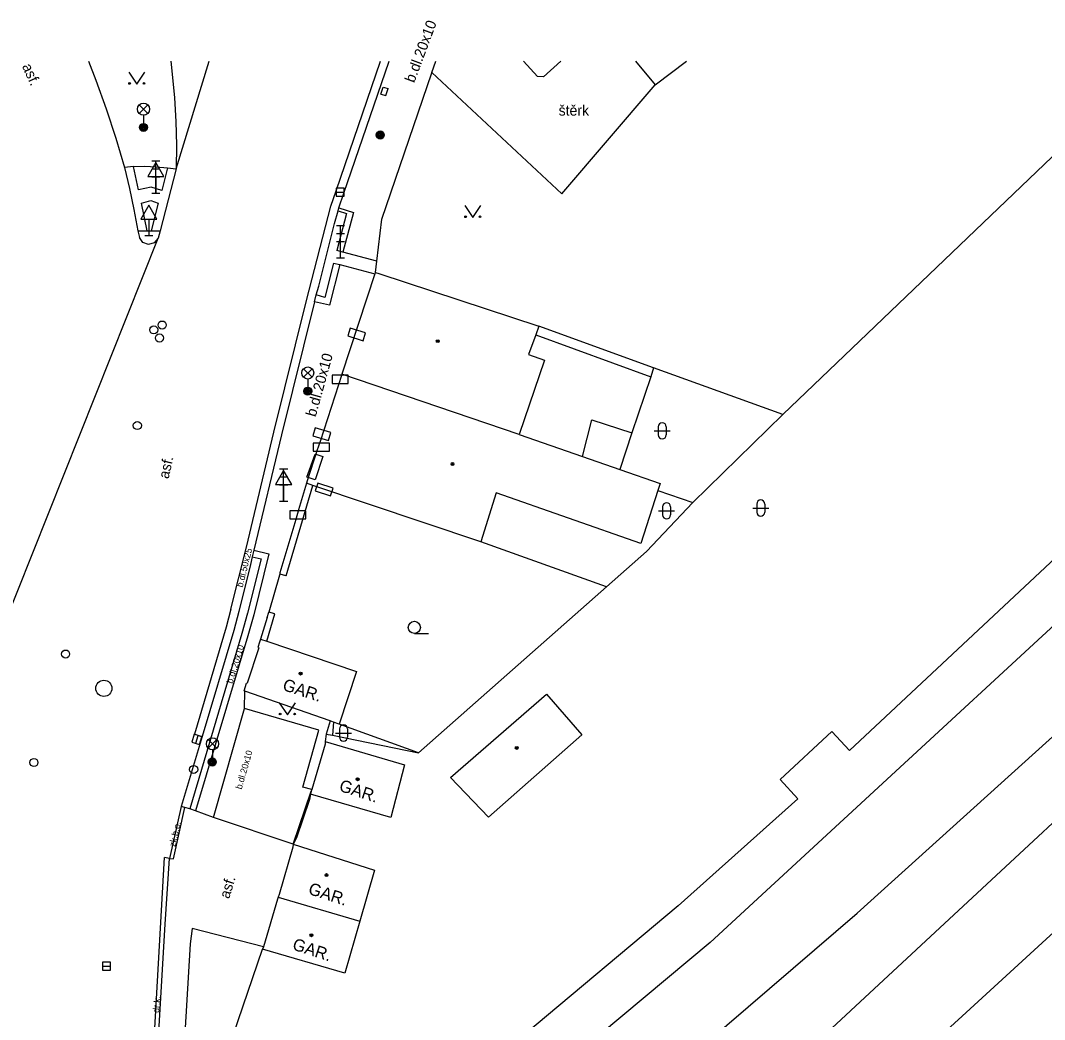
# Model space of a CAD drawing. Extents: x -595546 to -593986, y -1160845 to -1159202.
# Drawn here: x -595439.8 to -595376.4, y -1159263.4 to -1159201.6 of the extents above; entities that cross this region are included whole.
import ezdxf

# ---------------------------------------------------------------- set-up
doc = ezdxf.new("R2010")
doc.units = 0
for name, color, linetype in [('Level 24', 7, 'Continuous'), ('Level 25', 7, 'Continuous'), ('Level 27', 7, 'Continuous'), ('Level 28', 7, 'Continuous'), ('Level 33', 7, 'Continuous'), ('Level 34', 7, 'Continuous'), ('Level 36', 7, 'Continuous'), ('Level 39', 7, 'Continuous'), ('neurcene site - povrch.  znaky - skut. stav', 7, 'Continuous'), ('TM - budovy zdene_ betonove - NP', 7, 'Continuous'), ('TM - budovy zdene_ betonove - VP', 7, 'Continuous'), ('TM - CD - osa koleji', 7, 'Continuous'), ('TM - chodniky - VP', 7, 'Continuous'), ('TM - komunikace - VP', 7, 'Continuous'), ('TM - letecke snimky - pomocna linie', 7, 'Continuous'), ('TM - plot drateny_ kovovy - VP', 7, 'Continuous'), ('TM - plot dreveny - VP', 7, 'Continuous'), ('TM - plot zdeny_ ohradni zed - VP', 7, 'Continuous'), ('TM - podezdivka plotu - VP', 7, 'Continuous'), ('TM - pomocna konstrukcni linie', 7, 'Continuous'), ('TM - popis objektu', 7, 'Continuous'), ('TM - popis povrchu', 7, 'Continuous'), ('TM - poznamka', 7, 'Continuous'), ('TM - rozhrani mezi zpev. plochami mezi sebou - VP', 7, 'Continuous'), ('TM - rozhrani ploch obecne - VP', 7, 'Continuous'), ('TM - vjezd na pozemek', 7, 'Continuous'), ('TM - vstup do budovy - nerozlisene', 7, 'Continuous')]:
    doc.layers.add(name, color=color, linetype=linetype)

msp = doc.modelspace()

# ---------------------------------------------------------------- linework, layer by layer
at = {"layer": 'Level 24'}
for points in [[(-595419.54, -1159221.136), (-595418.583, -1159221.427), (-595418.437, -1159220.949), (-595419.394, -1159220.658)], [(-595420.517, -1159224.068), (-595419.517, -1159224.068), (-595419.517, -1159223.568), (-595420.517, -1159223.568)], [(-595421.7, -1159227.306), (-595420.743, -1159227.597), (-595420.597, -1159227.119), (-595421.554, -1159226.828)], [(-595421.677, -1159228.268), (-595420.677, -1159228.268), (-595420.677, -1159227.768), (-595421.677, -1159227.768)], [(-595421.551, -1159230.71), (-595420.603, -1159231.029), (-595420.444, -1159230.555), (-595421.391, -1159230.236)], [(-595423.137, -1159232.448), (-595422.137, -1159232.448), (-595422.137, -1159231.948), (-595423.137, -1159231.948)]]:
    msp.add_lwpolyline(points, close=True, dxfattribs=at)
at = {"layer": 'Level 25'}
for centre, radius in [((-595432.19, -1159208.23), 0.25), ((-595432.19, -1159208.23), 0.2), ((-595432.19, -1159208.23), 0.15), ((-595432.19, -1159208.23), 0.1), ((-595432.19, -1159208.23), 0.05), ((-595417.53, -1159208.7), 0.25), ((-595417.53, -1159208.7), 0.2), ((-595417.53, -1159208.7), 0.15), ((-595417.53, -1159208.7), 0.1), ((-595417.53, -1159208.7), 0.05), ((-595422.02, -1159224.55), 0.25), ((-595422.02, -1159224.55), 0.2), ((-595422.02, -1159224.55), 0.15), ((-595422.02, -1159224.55), 0.1), ((-595422.02, -1159224.55), 0.05), ((-595427.93, -1159247.5), 0.25), ((-595427.93, -1159247.5), 0.2), ((-595427.93, -1159247.5), 0.15), ((-595427.93, -1159247.5), 0.1), ((-595427.93, -1159247.5), 0.05)]:
    msp.add_circle(centre, radius, dxfattribs=at)
at = {"layer": 'Level 27'}
for p, q in [((-595420.26, -1159212.23), (-595419.76, -1159212.23)), ((-595428.954, -1159246.339), (-595428.806, -1159245.861)), ((-595434.72, -1159260.13), (-595434.22, -1159260.13))]:
    msp.add_line(p, q, dxfattribs=at)
for points in [[(-595420.26, -1159212.48), (-595419.76, -1159212.48), (-595419.76, -1159211.98), (-595420.26, -1159211.98)], [(-595428.715, -1159246.413), (-595428.567, -1159245.935), (-595429.045, -1159245.787), (-595429.193, -1159246.265)], [(-595434.72, -1159260.38), (-595434.22, -1159260.38), (-595434.22, -1159259.88), (-595434.72, -1159259.88)]]:
    msp.add_lwpolyline(points, close=True, dxfattribs=at)
msp.add_circle((-595434.64, -1159242.94), 0.5, dxfattribs=at)
at = {"layer": 'Level 28'}
for centre in [(-595431.03, -1159220.46), (-595431.55, -1159220.76), (-595431.2, -1159221.26), (-595432.57, -1159226.68), (-595437.01, -1159240.82), (-595438.97, -1159247.53), (-595429.08, -1159247.96)]:
    msp.add_circle(centre, 0.25, dxfattribs=at)
at = {"layer": 'Level 33'}
for p, q in [((-595432.455, -1159207.37), (-595431.925, -1159206.84)), ((-595432.455, -1159206.84), (-595431.925, -1159207.37)), ((-595432.19, -1159207.48), (-595432.19, -1159208.23)), ((-595431.67, -1159210.29), (-595431.17, -1159210.29)), ((-595431.67, -1159210.79), (-595431.17, -1159210.79)), ((-595431.42, -1159212.29), (-595431.42, -1159210.29)), ((-595431.67, -1159211.29), (-595431.17, -1159211.29)), ((-595431.67, -1159212.29), (-595431.17, -1159212.29)), ((-595420.24, -1159214.3), (-595419.74, -1159214.3)), ((-595419.99, -1159216.3), (-595419.99, -1159214.3)), ((-595420.24, -1159214.8), (-595419.74, -1159214.8)), ((-595420.24, -1159215.3), (-595419.74, -1159215.3)), ((-595420.24, -1159216.3), (-595419.74, -1159216.3)), ((-595422.285, -1159223.69), (-595421.755, -1159223.16)), ((-595422.285, -1159223.16), (-595421.755, -1159223.69)), ((-595422.02, -1159223.8), (-595422.02, -1159224.55)), ((-595423.76, -1159229.35), (-595423.26, -1159229.35)), ((-595423.76, -1159229.85), (-595423.26, -1159229.85)), ((-595423.51, -1159231.35), (-595423.51, -1159229.35)), ((-595423.76, -1159230.35), (-595423.26, -1159230.35)), ((-595423.76, -1159231.35), (-595423.26, -1159231.35)), ((-595428.185, -1159246.64), (-595427.655, -1159246.11)), ((-595428.185, -1159246.11), (-595427.655, -1159246.64)), ((-595427.92, -1159246.75), (-595427.92, -1159247.5))]:
    msp.add_line(p, q, dxfattribs=at)
for centre in [(-595432.19, -1159207.105), (-595422.02, -1159223.425), (-595427.92, -1159246.375)]:
    msp.add_circle(centre, 0.375, dxfattribs=at)
at = {"layer": 'Level 34'}
for p, q in [((-595431.42, -1159211.272), (-595431.42, -1159212.29)), ((-595431.86, -1159213.902), (-595431.86, -1159214.92)), ((-595432.11, -1159214.92), (-595431.61, -1159214.92)), ((-595423.51, -1159230.332), (-595423.51, -1159231.35))]:
    msp.add_line(p, q, dxfattribs=at)
for points in [[(-595431.92, -1159211.272), (-595430.92, -1159211.272), (-595431.42, -1159210.406)], [(-595432.36, -1159213.902), (-595431.36, -1159213.902), (-595431.86, -1159213.036)], [(-595424.01, -1159230.332), (-595423.01, -1159230.332), (-595423.51, -1159229.466)]]:
    msp.add_lwpolyline(points, close=True, dxfattribs=at)
at = {"layer": 'Level 36'}
for p, q in [((-595400.576, -1159227.006), (-595399.576, -1159227.006)), ((-595400.326, -1159226.756), (-595400.326, -1159227.256)), ((-595399.826, -1159226.756), (-595399.826, -1159227.256)), ((-595400.056, -1159231.706), (-595400.056, -1159232.206)), ((-595399.556, -1159231.706), (-595399.556, -1159232.206)), ((-595394.476, -1159231.786), (-595393.476, -1159231.786)), ((-595394.226, -1159231.536), (-595394.226, -1159232.036)), ((-595393.726, -1159231.536), (-595393.726, -1159232.036)), ((-595400.306, -1159231.956), (-595399.306, -1159231.956)), ((-595415.42, -1159239.545), (-595414.545, -1159239.545)), ((-595420.306, -1159245.706), (-595419.306, -1159245.706)), ((-595420.056, -1159245.456), (-595420.056, -1159245.956)), ((-595419.556, -1159245.456), (-595419.556, -1159245.956))]:
    msp.add_line(p, q, dxfattribs=at)
for points in [[(-595433.1, -1159204.81), (-595432.6, -1159205.56), (-595432.1, -1159204.81)], [(-595412.3, -1159213.06), (-595411.8, -1159213.81), (-595411.3, -1159213.06)], [(-595423.78, -1159243.83), (-595423.28, -1159244.58), (-595422.78, -1159243.83)]]:
    msp.add_lwpolyline(points, dxfattribs=at)
for centre, radius in [((-595433.05, -1159205.51), 0.05), ((-595432.151, -1159205.51), 0.05), ((-595412.25, -1159213.76), 0.05), ((-595411.351, -1159213.76), 0.05), ((-595415.42, -1159239.17), 0.375), ((-595423.73, -1159244.53), 0.05), ((-595422.831, -1159244.53), 0.05)]:
    msp.add_circle(centre, radius, dxfattribs=at)
for centre, start, end in [((-595400.076, -1159226.756), 0, 180), ((-595400.076, -1159227.256), 180, 0), ((-595399.806, -1159231.706), 0, 180), ((-595393.976, -1159231.536), 0, 180), ((-595399.806, -1159232.206), 180, 0), ((-595393.976, -1159232.036), 180, 0), ((-595419.806, -1159245.456), 0, 180), ((-595419.806, -1159245.956), 180, 0)]:
    msp.add_arc(centre, 0.25, start, end, dxfattribs=at)
at = {"layer": 'Level 39'}
for centre, radius in [((-595413.97, -1159221.46), 0.09), ((-595413.97, -1159221.46), 0.0398), ((-595413.06, -1159229.06), 0.09), ((-595413.06, -1159229.06), 0.0398), ((-595422.46, -1159242.03), 0.09), ((-595422.46, -1159242.03), 0.0398), ((-595409.08, -1159246.63), 0.09), ((-595409.08, -1159246.63), 0.0398), ((-595418.93, -1159248.57), 0.09), ((-595418.93, -1159248.57), 0.0398), ((-595420.86, -1159254.5), 0.09), ((-595420.86, -1159254.5), 0.0398), ((-595421.79, -1159258.22), 0.09), ((-595421.79, -1159258.22), 0.0398)]:
    msp.add_circle(centre, radius, dxfattribs=at)
at = {"layer": 'neurcene site - povrch.  znaky - skut. stav'}
for points in [[(-595417.49, -1159206.18), (-595417.35, -1159205.74)], [(-595417.35, -1159205.74), (-595417.04, -1159205.82)], [(-595417.18, -1159206.26), (-595417.04, -1159205.82)], [(-595417.49, -1159206.18), (-595417.18, -1159206.26)]]:
    msp.add_lwpolyline(points, dxfattribs=at)
at = {"layer": 'TM - budovy zdene_ betonove - NP'}
for points in [[(-595421.52, -1159228.46), (-595421.08, -1159228.6)], [(-595421.56, -1159230.04), (-595422, -1159229.9)]]:
    msp.add_lwpolyline(points, dxfattribs=at)
at = {"layer": 'TM - budovy zdene_ betonove - VP'}
for points in [[(-595417.83, -1159217.2), (-595417.86, -1159217.3), (-595419.9, -1159223.5)], [(-595417.83, -1159217.2), (-595417.61, -1159217.27)], [(-595417.61, -1159217.27), (-595407.71, -1159220.53)], [(-595407.71, -1159220.53), (-595407.91, -1159221.07)], [(-595407.91, -1159221.07), (-595408.36, -1159222.28)], [(-595408.36, -1159222.28), (-595407.36, -1159222.64)], [(-595407.36, -1159222.64), (-595408.94, -1159227.24)], [(-595419.9, -1159223.5), (-595419.93, -1159223.59), (-595420.11, -1159224.17), (-595421.26, -1159227.67), (-595421.45, -1159228.25), (-595421.52, -1159228.46)], [(-595408.94, -1159227.24), (-595419.9, -1159223.5)], [(-595408.94, -1159227.24), (-595405.02, -1159228.6)], [(-595421.52, -1159228.46), (-595422, -1159229.9)], [(-595405.02, -1159228.6), (-595402.71, -1159229.4)], [(-595422, -1159229.9), (-595422.1, -1159230.24)], [(-595402.71, -1159229.4), (-595400.21, -1159230.26)], [(-595421.7, -1159230.38), (-595422.1, -1159230.24)], [(-595411.31, -1159233.88), (-595421.7, -1159230.38)], [(-595400.21, -1159230.26), (-595400.35, -1159230.69)], [(-595410.35, -1159230.85), (-595411.31, -1159233.88)], [(-595401.39, -1159233.98), (-595410.35, -1159230.85)], [(-595400.35, -1159230.69), (-595401.39, -1159233.98)], [(-595424.95, -1159239.89), (-595425.01, -1159240.09)], [(-595424.95, -1159239.89), (-595424.56, -1159240.02)], [(-595424.56, -1159240.02), (-595419.01, -1159241.91)], [(-595425.01, -1159240.09), (-595425.11, -1159240.41)], [(-595425.11, -1159240.41), (-595425.04, -1159240.43)], [(-595419.01, -1159241.91), (-595420.08, -1159245.15)], [(-595425.96, -1159243.1), (-595425.82, -1159242.62)], [(-595420.63, -1159244.96), (-595425.91, -1159243.12), (-595425.96, -1159243.1)], [(-595425.82, -1159242.62), (-595425.77, -1159242.63)], [(-595413.18, -1159248.45), (-595407.24, -1159243.3)], [(-595407.24, -1159243.3), (-595405.06, -1159245.82)], [(-595420.43, -1159245.03), (-595420.63, -1159244.96)], [(-595420.08, -1159245.15), (-595420.43, -1159245.03)], [(-595420.94, -1159246.23), (-595420.95, -1159246.4)], [(-595420.94, -1159246.23), (-595416.03, -1159247.67)], [(-595405.06, -1159245.82), (-595410.84, -1159250.92)], [(-595416.03, -1159247.67), (-595416.87, -1159250.94)], [(-595410.84, -1159250.92), (-595413.18, -1159248.45)], [(-595421.8, -1159249.31), (-595421.84, -1159249.5)], [(-595416.87, -1159250.94), (-595421.84, -1159249.5)], [(-595422.92, -1159252.58), (-595422.95, -1159252.77)], [(-595422.92, -1159252.58), (-595417.88, -1159254.19)], [(-595417.88, -1159254.19), (-595418.79, -1159257.34)], [(-595423.85, -1159255.87), (-595423.89, -1159255.99)], [(-595423.79, -1159255.7), (-595423.85, -1159255.87)], [(-595423.85, -1159255.87), (-595418.79, -1159257.34)], [(-595418.79, -1159257.34), (-595419.72, -1159260.56)], [(-595424.75, -1159258.94), (-595424.83, -1159259.09)], [(-595419.72, -1159260.56), (-595424.83, -1159259.09)]]:
    msp.add_lwpolyline(points, dxfattribs=at)
at = {"layer": 'TM - CD - osa koleji'}
for points in [[(-595323.362, -1159204.13), (-595335.5, -1159217.63), (-595351.46, -1159234.59), (-595373.35, -1159255.76), (-595390.13, -1159271.13), (-595412.45, -1159288.71), (-595434.06, -1159305.44), (-595439.12, -1159309.1)], [(-595329.006, -1159204.13), (-595329.76, -1159205.01), (-595341.14, -1159217.13), (-595358.5, -1159234.94), (-595362.27, -1159238.61), (-595390.45, -1159264.77), (-595411.51, -1159282.17), (-595435.91, -1159301.68), (-595437.32, -1159302.52)], [(-595435.16, -1159295.1), (-595424.76, -1159287.65), (-595406.78, -1159272.98), (-595388.01, -1159256.86), (-595371.88, -1159242.3), (-595347.99, -1159218.1), (-595338.17, -1159207.48), (-595335.165, -1159204.13)], [(-595340.985, -1159204.13), (-595346.14, -1159209.73), (-595364.27, -1159228.39), (-595397.1, -1159258.66), (-595412.07, -1159271.18), (-595425.62, -1159282.02), (-595433, -1159287.66)]]:
    msp.add_lwpolyline(points, dxfattribs=at)
at = {"layer": 'TM - chodniky - VP'}
for points in [[(-595417.74, -1159216.51), (-595417.44, -1159213.9), (-595414.33, -1159204.85), (-595414.33, -1159204.84), (-595414.087, -1159204.13)], [(-595432.81, -1159210.65), (-595433.37, -1159210.71)], [(-595432.81, -1159210.65), (-595432.1, -1159210.63), (-595431.4, -1159210.66), (-595430.71, -1159210.74)], [(-595430.71, -1159210.74), (-595430.16, -1159210.79)], [(-595417.83, -1159217.2), (-595417.74, -1159216.51)], [(-595429.18, -1159257.8), (-595429.3, -1159258.75)], [(-595424.75, -1159258.94), (-595429.18, -1159257.8)], [(-595429.3, -1159258.75), (-595430.27, -1159275.05)]]:
    msp.add_lwpolyline(points, dxfattribs=at)
at = {"layer": 'TM - komunikace - VP'}
for points in [[(-595435.599, -1159204.13), (-595435.14, -1159205.31)], [(-595430.504, -1159204.13), (-595430.41, -1159204.94)], [(-595421.61, -1159219.02), (-595421.49, -1159218.6), (-595421.34, -1159218.05), (-595420.36, -1159214.18), (-595420.14, -1159213.39), (-595420.09, -1159213.2), (-595419.79, -1159212.29), (-595416.981, -1159204.13)], [(-595430.41, -1159204.94), (-595430.27, -1159206.39), (-595430.18, -1159207.86), (-595430.15, -1159209.32), (-595430.16, -1159210.79)], [(-595435.14, -1159205.31), (-595434.49, -1159207.09), (-595433.9, -1159208.89), (-595433.37, -1159210.71)], [(-595433.37, -1159210.71), (-595433.06, -1159212), (-595432.78, -1159213.31), (-595432.53, -1159214.62)], [(-595430.16, -1159210.79), (-595431.16, -1159214.63), (-595431.28, -1159215.09)], [(-595432.53, -1159214.62), (-595432.44, -1159215.04)], [(-595431.28, -1159215.09), (-595431.52, -1159215.38), (-595431.88, -1159215.48), (-595432.23, -1159215.35), (-595432.44, -1159215.04)], [(-595421.61, -1159219.02), (-595423.64, -1159227.26), (-595425.35, -1159234.4), (-595425.45, -1159234.8), (-595425.57, -1159235.27), (-595426.28, -1159238.19), (-595426.6, -1159239.37), (-595428.56, -1159245.92), (-595429.85, -1159250.26), (-595430.58, -1159253.47)], [(-595433.87, -1159282.6), (-595431.92, -1159275.74), (-595430.85, -1159257.53), (-595430.58, -1159253.47)]]:
    msp.add_lwpolyline(points, dxfattribs=at)
at = {"layer": 'TM - letecke snimky - pomocna linie'}
msp.add_lwpolyline([(-595345.982, -1159204.13), (-595350.25, -1159208.81), (-595359.09, -1159218.36), (-595360.89, -1159216.7), (-595364.59, -1159220.69), (-595362.79, -1159222.35), (-595375.72, -1159234.87), (-595388.48, -1159246.79), (-595389.58, -1159245.61), (-595392.78, -1159248.59), (-595391.68, -1159249.77), (-595399.08, -1159256.41), (-595408.65, -1159264.41), (-595413.76, -1159268.44), (-595414.68, -1159267.28), (-595418.74, -1159270.48), (-595417.82, -1159271.64), (-595418.83, -1159272.44)], dxfattribs=at)
at = {"layer": 'TM - plot drateny_ kovovy - VP'}
for points in [[(-595369.753, -1159204.13), (-595392.61, -1159225.99)], [(-595400.61, -1159223.1), (-595407.71, -1159220.53)], [(-595392.61, -1159225.99), (-595400.61, -1159223.1)], [(-595398.18, -1159231.44), (-595392.61, -1159225.99)], [(-595400.35, -1159230.69), (-595398.18, -1159231.44)], [(-595401.04, -1159234.47), (-595398.18, -1159231.44)], [(-595421.84, -1159249.5), (-595421.92, -1159249.83)], [(-595422.72, -1159252.2), (-595422.92, -1159252.58)], [(-595430.27, -1159275.05), (-595424.83, -1159259.09)]]:
    msp.add_lwpolyline(points, dxfattribs=at)
at = {"layer": 'TM - plot dreveny - VP'}
msp.add_lwpolyline([(-595420.63, -1159244.96), (-595420.88, -1159245.78)], dxfattribs=at)
at = {"layer": 'TM - plot zdeny_ ohradni zed - VP'}
for points in [[(-595423.36, -1159235.98), (-595421.7, -1159230.38)], [(-595424.56, -1159240.02), (-595424.06, -1159238.34)]]:
    msp.add_lwpolyline(points, dxfattribs=at)
at = {"layer": 'TM - podezdivka plotu - VP'}
for points in [[(-595422.1, -1159230.24), (-595422.59, -1159231.9), (-595422.76, -1159232.49), (-595423.74, -1159235.8)], [(-595423.74, -1159235.8), (-595423.74, -1159235.87)], [(-595423.36, -1159235.98), (-595423.74, -1159235.87)], [(-595424.53, -1159238.55), (-595424.95, -1159239.89)], [(-595424.53, -1159238.55), (-595424.43, -1159238.23)], [(-595424.06, -1159238.34), (-595424.43, -1159238.23)]]:
    msp.add_lwpolyline(points, dxfattribs=at)
at = {"layer": 'TM - pomocna konstrukcni linie'}
for points in [[(-595430.16, -1159210.79), (-595428.115, -1159204.13)], [(-595406.29, -1159212.34), (-595400.51, -1159205.59), (-595398.582, -1159204.13)], [(-595440.97, -1159239.43), (-595431.28, -1159215.09)], [(-595420.88, -1159245.78), (-595420.94, -1159246.23)]]:
    msp.add_lwpolyline(points, dxfattribs=at)
at = {"layer": 'TM - rozhrani mezi zpev. plochami mezi sebou - VP'}
for points in [[(-595422.09, -1159218.95), (-595420.58, -1159213.1), (-595420.26, -1159212.15), (-595417.517, -1159204.13)], [(-595430.71, -1159210.74), (-595431.05, -1159212.14), (-595431.72, -1159211.93), (-595432.5, -1159212.1), (-595432.81, -1159210.65)], [(-595431.96, -1159214.63), (-595432.31, -1159212.91), (-595431.74, -1159212.76), (-595431.28, -1159212.92), (-595431.72, -1159214.63)], [(-595420.14, -1159213.39), (-595419.62, -1159213.56), (-595420.22, -1159215.85)], [(-595420.09, -1159213.2), (-595419.18, -1159213.49), (-595419.84, -1159215.96)], [(-595432.53, -1159214.62), (-595431.96, -1159214.63), (-595431.72, -1159214.63), (-595431.16, -1159214.63)], [(-595417.74, -1159216.51), (-595419.84, -1159215.96), (-595420.22, -1159215.85)], [(-595420.04, -1159216.72), (-595420.67, -1159219.24), (-595421.61, -1159219.02)], [(-595420.42, -1159216.63), (-595420.96, -1159218.75), (-595421.49, -1159218.6)], [(-595420.42, -1159216.63), (-595420.04, -1159216.72), (-595417.86, -1159217.3)], [(-595426.78, -1159238.05), (-595425.82, -1159234.2), (-595424.12, -1159227.09), (-595422.09, -1159218.95)], [(-595425.45, -1159234.8), (-595424.91, -1159234.93), (-595425.75, -1159238.3), (-595426.1, -1159239.55), (-595429.32, -1159250.39)], [(-595425.35, -1159234.4), (-595424.43, -1159234.61), (-595425.36, -1159238.39), (-595425.72, -1159239.69), (-595428.96, -1159250.53)], [(-595426.78, -1159238.05), (-595427.07, -1159239.15), (-595429.04, -1159245.78)], [(-595425.94, -1159244.19), (-595425.91, -1159243.12)], [(-595427.86, -1159250.93), (-595425.94, -1159244.19)], [(-595421.34, -1159245.52), (-595425.94, -1159244.19)], [(-595421.77, -1159249.2), (-595422.32, -1159249.05), (-595421.34, -1159245.52)], [(-595429.04, -1159245.78), (-595428.56, -1159245.92)], [(-595422.92, -1159252.58), (-595427.86, -1159250.93), (-595428.96, -1159250.53), (-595429.32, -1159250.39), (-595429.62, -1159250.32)], [(-595434.73, -1159284.72), (-595432.19, -1159275.67), (-595431.57, -1159265.43), (-595430.89, -1159253.41)], [(-595430.58, -1159253.47), (-595430.89, -1159253.41)]]:
    msp.add_lwpolyline(points, dxfattribs=at)
at = {"layer": 'TM - rozhrani ploch obecne - VP'}
for points in [[(-595407.79, -1159205.08), (-595408.655, -1159204.13)], [(-595406.351, -1159204.13), (-595407.43, -1159205.1)], [(-595401.737, -1159204.13), (-595400.51, -1159205.59)], [(-595406.29, -1159212.34), (-595414.33, -1159204.84)], [(-595407.43, -1159205.1), (-595407.79, -1159205.08)], [(-595407.91, -1159221.07), (-595400.79, -1159223.67)], [(-595400.61, -1159223.1), (-595400.79, -1159223.67)], [(-595400.79, -1159223.67), (-595401.95, -1159227.12)], [(-595405.02, -1159228.6), (-595404.44, -1159226.33), (-595401.95, -1159227.12)], [(-595401.95, -1159227.12), (-595402.71, -1159229.4)], [(-595422, -1159229.9), (-595422.07, -1159229.88), (-595421.57, -1159228.46), (-595421.52, -1159228.46)], [(-595403.52, -1159236.66), (-595411.31, -1159233.88)], [(-595403.52, -1159236.66), (-595401.04, -1159234.47)], [(-595415.17, -1159246.94), (-595403.52, -1159236.66)], [(-595420.43, -1159245.03), (-595420.49, -1159245.84)], [(-595415.17, -1159246.94), (-595420.08, -1159245.15)], [(-595420.88, -1159245.78), (-595420.49, -1159245.84)], [(-595420.49, -1159245.84), (-595415.17, -1159246.94)], [(-595422.92, -1159252.58), (-595421.8, -1159249.31)], [(-595430.33, -1159253.49), (-595429.62, -1159250.32)], [(-595429.62, -1159250.32), (-595429.85, -1159250.26)], [(-595430.58, -1159253.47), (-595430.33, -1159253.49)]]:
    msp.add_lwpolyline(points, dxfattribs=at)
at = {"layer": 'TM - vjezd na pozemek'}
for points in [[(-595423.76, -1159235.94), (-595424.43, -1159238.23)], [(-595423.74, -1159235.87), (-595423.76, -1159235.94)], [(-595421.92, -1159249.83), (-595422.72, -1159252.2)]]:
    msp.add_lwpolyline(points, dxfattribs=at)
at = {"layer": 'TM - vstup do budovy - nerozlisene'}
for points in [[(-595421.08, -1159228.6), (-595421.56, -1159230.04)], [(-595425.04, -1159240.43), (-595425.77, -1159242.63)], [(-595420.95, -1159246.4), (-595421.77, -1159249.2)], [(-595421.77, -1159249.2), (-595421.8, -1159249.31)], [(-595422.95, -1159252.77), (-595423.79, -1159255.7)], [(-595423.89, -1159255.99), (-595424.75, -1159258.94)]]:
    msp.add_lwpolyline(points, dxfattribs=at)

# ---------------------------------------------------------------- texts
at = {"layer": 'TM - popis objektu'}
for p in [(-595423.63, -1159243.03), (-595420.13, -1159249.27), (-595422.04, -1159255.65), (-595423.02, -1159259.09)]:
    msp.add_text('GAR.', height=0.75, rotation=342, dxfattribs=at).set_placement(p)
at = {"layer": 'TM - popis povrchu'}
for s, height, rotation, p in [('b.dl.20x10', 0.65, 69.4831, (-595415.43, -1159205.51)), ('asf.', 0.65, 294.30502, (-595439.72, -1159204.44)), ('b.dl.20x10', 0.65, 74.49109, (-595421.53, -1159226.18)), ('asf.', 0.65, 77, (-595430.64, -1159230.01)), ('b.dl.50x25', 0.4, 76, (-595426.05, -1159236.72)), ('b.dl.20x10', 0.4, 72.72554, (-595426.68, -1159242.68)), ('b.dl.20x10', 0.4, 74.12519, (-595426.11, -1159249.22)), ('asf.', 0.65, 72.72554, (-595426.89, -1159256)), ('dr.k.', 0.4, 85.33595, (-595431.22, -1159263.03))]:
    msp.add_text(s, height=height, rotation=rotation, dxfattribs=at).set_placement(p)
msp.add_text('štěrk', height=0.65, dxfattribs=at).set_placement((-595406.49, -1159207.5))
at = {"layer": 'TM - poznamka'}
msp.add_text('zk.b.o.', height=0.4, rotation=77, dxfattribs=at).set_placement((-595430.22, -1159252.77))

doc.saveas('drawing.dxf')
